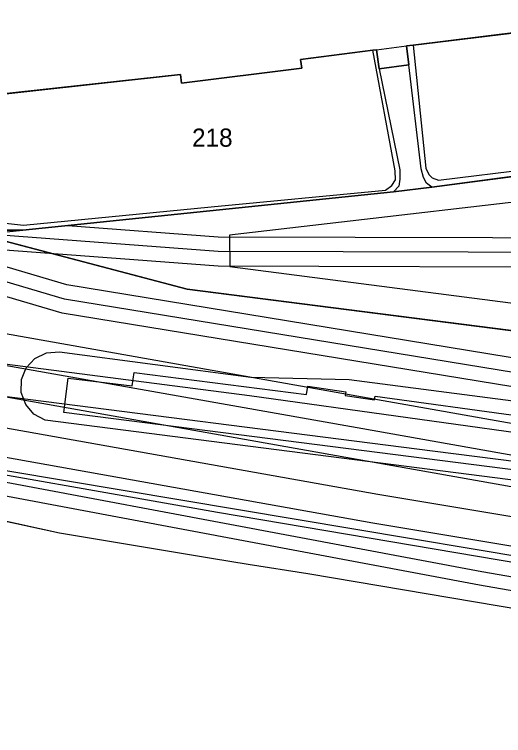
# Model space of a CAD drawing. Extents: x -263423 to -261326, y -1240067 to -1237864.
# Drawn here: x -263267.7 to -263213.9, y -1240032.8 to -1239953.5 of the extents above; entities that cross this region are included whole.
import ezdxf

# ---------------------------------------------------------------- set-up
doc = ezdxf.new("R2010")
doc.units = 0
for name, color, linetype in [('body_kn', 7, 'Continuous'), ('katuz_linie', 7, 'Continuous'), ('kladpar_druhypozemkov', 7, 'Continuous'), ('kladpar_hranice', 7, 'Continuous'), ('kladpar_parcelnecisla', 7, 'Continuous'), ('kladpar_plochy', 7, 'Continuous'), ('linie', 7, 'Continuous'), ('tarchy_linie', 7, 'Continuous'), ('zappar_hrandruhpozemk', 7, 'Continuous'), ('zuob_linie', 7, 'Continuous'), ('zuob_plochy', 7, 'Continuous')]:
    doc.layers.add(name, color=color, linetype=linetype)

msp = doc.modelspace()

# ---------------------------------------------------------------- linework, layer by layer
at = {"layer": 'body_kn'}
for p, q in [((-263224.6, -1239956.94), (-263224.6, -1239956.94)), ((-263223.86, -1239956.85), (-263223.86, -1239956.85)), ((-263223.86, -1239956.85), (-263223.86, -1239956.85)), ((-263228.32, -1239957.41), (-263228.32, -1239957.41)), ((-263227.89, -1239957.36), (-263227.89, -1239957.36)), ((-263227.89, -1239957.36), (-263227.89, -1239957.36)), ((-263236.25, -1239958.41), (-263236.25, -1239958.41)), ((-263236.13, -1239959.38), (-263236.13, -1239959.38)), ((-263236.13, -1239959.38), (-263236.13, -1239959.38)), ((-263227.63, -1239959.44), (-263227.63, -1239959.44)), ((-263227.63, -1239959.44), (-263227.63, -1239959.44)), ((-263224.34, -1239959.03), (-263224.34, -1239959.03)), ((-263249.47, -1239960.06), (-263249.47, -1239960.06)), ((-263249.35, -1239961.02), (-263249.35, -1239961.02)), ((-263225.33, -1239970.57), (-263225.33, -1239970.57)), ((-263222.98, -1239970.45), (-263222.98, -1239970.45)), ((-263222.47, -1239970.38), (-263222.47, -1239970.38)), ((-263225.84, -1239970.7), (-263225.84, -1239970.7)), ((-263222.72, -1239971.4), (-263222.72, -1239971.4)), ((-263222.15, -1239971.08), (-263222.15, -1239971.08)), ((-263221.77, -1239971.46), (-263221.77, -1239971.46)), ((-263225.83, -1239971.66), (-263225.83, -1239971.66)), ((-263225.33, -1239971.59), (-263225.33, -1239971.59)), ((-263222.4, -1239972.04), (-263222.4, -1239972.04)), ((-263221.07, -1239971.72), (-263221.07, -1239971.72)), ((-263226.91, -1239972.8), (-263226.91, -1239972.8)), ((-263226.21, -1239972.29), (-263226.21, -1239972.29)), ((-263226.02, -1239972.99), (-263226.02, -1239972.99)), ((-263225.45, -1239972.36), (-263225.45, -1239972.36)), ((-263221.83, -1239972.48), (-263221.83, -1239972.48)), ((-263221.83, -1239972.48), (-263221.83, -1239972.48)), ((-263246.09, -1239974.66), (-263246.09, -1239974.66)), ((-263266.74, -1239976.65), (-263266.74, -1239976.65)), ((-263261.88, -1239976.71), (-263261.88, -1239976.71)), ((-263266.8, -1239977.22), (-263266.8, -1239977.22)), ((-263244.06, -1239977.78), (-263244.06, -1239977.78)), ((-263245.34, -1239977.95), (-263245.34, -1239977.95)), ((-263245.34, -1239979.55), (-263245.34, -1239979.55)), ((-263245.34, -1239981.15), (-263245.34, -1239981.15)), ((-263244.05, -1239981.22), (-263244.05, -1239981.22)), ((-263261.98, -1239983.25), (-263261.98, -1239983.25)), ((-263248.75, -1239983.7), (-263248.75, -1239983.7)), ((-263262.23, -1239984.8), (-263262.23, -1239984.8)), ((-263262.48, -1239986.35), (-263262.48, -1239986.35)), ((-263264.2, -1239990.73), (-263264.2, -1239990.73)), ((-263262.79, -1239990.62), (-263262.79, -1239990.62)), ((-263265.48, -1239991.34), (-263265.48, -1239991.34)), ((-263266.45, -1239992.36), (-263266.45, -1239992.36)), ((-263254.58, -1239992.87), (-263254.58, -1239992.87)), ((-263266.95, -1239993.66), (-263266.95, -1239993.66)), ((-263261.81, -1239993.49), (-263261.81, -1239993.49)), ((-263241.73, -1239993.4), (-263241.73, -1239993.4)), ((-263230.91, -1239993.64), (-263230.91, -1239993.64)), ((-263254.79, -1239994.34), (-263254.79, -1239994.34)), ((-263235.46, -1239994.4), (-263235.46, -1239994.4)), ((-263267, -1239995.08), (-263267, -1239995.08)), ((-263231.29, -1239995), (-263231.29, -1239995)), ((-263241.89, -1239995.4), (-263241.89, -1239995.4)), ((-263235.61, -1239995.31), (-263235.61, -1239995.31)), ((-263231.36, -1239995.41), (-263231.36, -1239995.41)), ((-263229.44, -1239995.55), (-263229.44, -1239995.55)), ((-263228.13, -1239995.88), (-263228.13, -1239995.88)), ((-263228.06, -1239995.48), (-263228.06, -1239995.48)), ((-263266.5, -1239996.4), (-263266.5, -1239996.4)), ((-263265.59, -1239997.47), (-263265.59, -1239997.47)), ((-263262.3, -1239997.27), (-263262.3, -1239997.27)), ((-263262.3, -1239997.27), (-263262.3, -1239997.27)), ((-263264.35, -1239998.13), (-263264.35, -1239998.13)), ((-263264.35, -1239998.13), (-263264.35, -1239998.13)), ((-263230.04, -1239998.95), (-263230.04, -1239998.95)), ((-263221.73, -1240001.53), (-263221.73, -1240001.53)), ((-263230.64, -1240002.35), (-263230.64, -1240002.35)), ((-263227.76, -1240006.28), (-263227.76, -1240006.28)), ((-263245.41, -1240008.28), (-263245.41, -1240008.28)), ((-263228.32, -1240009.43), (-263228.32, -1240009.43)), ((-263262.77, -1240010.57), (-263262.77, -1240010.57)), ((-263246.07, -1240013.35), (-263246.07, -1240013.35)), ((-263242.01, -1240014), (-263242.01, -1240014)), ((-263235.46, -1240015.06), (-263235.46, -1240015.06)), ((-263216.31, -1240014.8), (-263216.31, -1240014.8)), ((-263216.59, -1240016.31), (-263216.59, -1240016.31))]:
    msp.add_line(p, q, dxfattribs=at)
at = {"layer": 'katuz_linie'}
msp.add_lwpolyline([(-263151.97, -1240029.62), (-263163.4, -1240027.67), (-263167.39, -1240026.99), (-263170.64, -1240026.44), (-263170.81, -1240026.41), (-263176.34, -1240025.47), (-263176.55, -1240025.43), (-263180.18, -1240024.81), (-263191.24, -1240022.78), (-263209.19, -1240019.49), (-263235.46, -1240015.06), (-263242.01, -1240014), (-263246.07, -1240013.35), (-263262.77, -1240010.57), (-263269.76, -1240009.05), (-263286.17, -1240006.1), (-263293.61, -1240004.9)], dxfattribs=at)
at = {"layer": 'kladpar_druhypozemkov'}
msp.add_line((-263246.4, -1239965.51), (-263246.4, -1239965.51), dxfattribs=at)
at = {"layer": 'kladpar_hranice'}
for points in [[(-263193.38, -1239955.18), (-263194.02, -1239955.26), (-263204.64, -1239956.56), (-263204.89, -1239954.52), (-263223.86, -1239956.85), (-263224.6, -1239956.94), (-263224.34, -1239959.03), (-263227.63, -1239959.44), (-263227.89, -1239957.36), (-263228.32, -1239957.41), (-263236.25, -1239958.41), (-263236.13, -1239959.38), (-263249.35, -1239961.02), (-263249.47, -1239960.06), (-263283.64, -1239963.85), (-263283.42, -1239965.86), (-263285.6, -1239966.19), (-263285.21, -1239968.21), (-263288.47, -1239970.5), (-263292.24, -1239969.54), (-263292.7, -1239967.53), (-263294.69, -1239968.53), (-263301.23, -1239938.71)], [(-263269.02, -1239977.22), (-263266.8, -1239977.22), (-263226.02, -1239972.99), (-263221.83, -1239972.48), (-263200.62, -1239969.67), (-263198.84, -1239968.78), (-263197.32, -1239967.63), (-263195.86, -1239966.36), (-263194.59, -1239964.7), (-263193.77, -1239962.98), (-263193.33, -1239961.39), (-263193.14, -1239959.99), (-263193.2, -1239958.08), (-263193.38, -1239955.18), (-263195.14, -1239941.99)], [(-263236.13, -1239959.38), (-263236.25, -1239958.41), (-263228.32, -1239957.41), (-263227.89, -1239957.36), (-263227.63, -1239959.44), (-263224.34, -1239959.03), (-263224.6, -1239956.94), (-263223.86, -1239956.85), (-263204.89, -1239954.52)], [(-263283.64, -1239963.85), (-263249.47, -1239960.06), (-263249.35, -1239961.02), (-263236.13, -1239959.38)], [(-263200.62, -1239969.67), (-263221.83, -1239972.48), (-263226.02, -1239972.99), (-263266.8, -1239977.22), (-263269.02, -1239977.22)], [(-263271.44, -1239977.73), (-263248.75, -1239983.7), (-263191.83, -1239990.98), (-263181.29, -1239992.35), (-263173.78, -1239993.33), (-263172.19, -1239993.39), (-263170.67, -1239993.32), (-263169.27, -1239993.07), (-263160.43, -1239993.94), (-263153.75, -1239994.6)], [(-263191.83, -1239990.98), (-263248.75, -1239983.7), (-263271.44, -1239977.73)], [(-263151.97, -1240029.62), (-263163.4, -1240027.67), (-263167.39, -1240026.99), (-263170.64, -1240026.44), (-263170.81, -1240026.41), (-263176.34, -1240025.47), (-263176.55, -1240025.43), (-263180.18, -1240024.81), (-263191.24, -1240022.78), (-263209.19, -1240019.49), (-263235.46, -1240015.06), (-263242.01, -1240014), (-263246.07, -1240013.35), (-263262.77, -1240010.57), (-263269.76, -1240009.05)]]:
    msp.add_lwpolyline(points, dxfattribs=at)
at = {"layer": 'kladpar_plochy'}
for p, q in [((-263204.89, -1239954.52), (-263223.86, -1239956.85)), ((-263223.86, -1239956.85), (-263224.6, -1239956.94)), ((-263224.6, -1239956.94), (-263224.34, -1239959.03)), ((-263228.32, -1239957.41), (-263236.25, -1239958.41)), ((-263227.89, -1239957.36), (-263228.32, -1239957.41)), ((-263227.63, -1239959.44), (-263227.89, -1239957.36)), ((-263236.25, -1239958.41), (-263236.13, -1239959.38)), ((-263236.13, -1239959.38), (-263249.35, -1239961.02)), ((-263224.34, -1239959.03), (-263227.63, -1239959.44)), ((-263249.47, -1239960.06), (-263283.64, -1239963.85)), ((-263249.35, -1239961.02), (-263249.47, -1239960.06)), ((-263221.83, -1239972.48), (-263200.62, -1239969.67)), ((-263266.8, -1239977.22), (-263226.02, -1239972.99)), ((-263226.02, -1239972.99), (-263221.83, -1239972.48)), ((-263271.44, -1239977.73), (-263248.75, -1239983.7)), ((-263248.75, -1239983.7), (-263271.44, -1239977.73)), ((-263269.02, -1239977.22), (-263266.8, -1239977.22)), ((-263248.75, -1239983.7), (-263191.83, -1239990.98)), ((-263191.83, -1239990.98), (-263248.75, -1239983.7)), ((-263262.77, -1240010.57), (-263269.76, -1240009.05)), ((-263246.07, -1240013.35), (-263262.77, -1240010.57)), ((-263242.01, -1240014), (-263246.07, -1240013.35)), ((-263235.46, -1240015.06), (-263242.01, -1240014)), ((-263209.19, -1240019.49), (-263235.46, -1240015.06))]:
    msp.add_line(p, q, dxfattribs=at)
for points in [[(-263283.64, -1239963.85), (-263249.47, -1239960.06), (-263249.35, -1239961.02), (-263236.13, -1239959.38), (-263236.25, -1239958.41), (-263228.32, -1239957.41), (-263227.89, -1239957.36), (-263227.63, -1239959.44), (-263224.34, -1239959.03), (-263224.6, -1239956.94), (-263223.86, -1239956.85), (-263204.89, -1239954.52)], [(-263200.62, -1239969.67), (-263221.83, -1239972.48), (-263226.02, -1239972.99), (-263266.8, -1239977.22), (-263269.02, -1239977.22)]]:
    msp.add_lwpolyline(points, dxfattribs=at)
at = {"layer": 'linie'}
for points in [[(-263142.39, -1239960.79), (-263161.9, -1239963.77), (-263165.62, -1239964.33), (-263167.57, -1239964.63), (-263171.14, -1239965.17), (-263175.09, -1239965.78), (-263178.63, -1239966.32), (-263184.15, -1239967.16), (-263200.62, -1239969.67), (-263221.83, -1239972.48), (-263226.02, -1239972.99), (-263271.44, -1239977.73), (-263294.57, -1239975.32)], [(-263294.31, -1239988.67), (-263268.78, -1239991.92), (-263241.89, -1239995.4), (-263207.05, -1240000.27), (-262981.57, -1240028.93)], [(-262975.3, -1240032.85), (-263221.73, -1240001.53), (-263271.17, -1239995.24), (-263294.25, -1239992.31)]]:
    msp.add_lwpolyline(points, dxfattribs=at)
at = {"layer": 'tarchy_linie'}
for points in [[(-263294.6, -1239973.59), (-263291.63, -1239974.47), (-263273.28, -1239975.85), (-263273.09, -1239975.95), (-263270.87, -1239976.78), (-263269.02, -1239977.22), (-263266.8, -1239977.22), (-263261.88, -1239976.71), (-263245.34, -1239977.95), (-263200.07, -1239978.07), (-263199.83, -1239979.49), (-263196.85, -1239979.1), (-263196.97, -1239978.08), (-263190.37, -1239978.1), (-263157.01, -1239977.05)], [(-263155.27, -1239995.7), (-263172.95, -1239996.57), (-263209.1, -1239995.07), (-263262.48, -1239986.35), (-263291.97, -1239977.65), (-263294.53, -1239977.46), (-263294.56, -1239975.85), (-263294.57, -1239975.32), (-263294.57, -1239975.24), (-263294.58, -1239974.58), (-263294.6, -1239973.59)], [(-263147.76, -1239993.75), (-263173.03, -1239995), (-263209.03, -1239993.5), (-263262.23, -1239984.8), (-263294.57, -1239975.24)], [(-263150.15, -1239978.44), (-263190.32, -1239979.7), (-263245.34, -1239979.55), (-263294.56, -1239975.85)], [(-263294.33, -1239987.55), (-263230.04, -1239998.95), (-263150.79, -1240013.01), (-263089.3, -1240012.13), (-263026.76, -1240020.2), (-262979.54, -1240026.3), (-262896.92, -1240020.74), (-262789.71, -1240011.94), (-262677.55, -1239975.98)], [(-263190.27, -1239981.3), (-263156.71, -1239980.25), (-263155.56, -1239992.56), (-263173.11, -1239993.43), (-263208.96, -1239991.93), (-263261.98, -1239983.25), (-263277.11, -1239978.77), (-263245.34, -1239981.15), (-263200.97, -1239981.27), (-263200.92, -1239982.65), (-263195.01, -1239982.39), (-263195.02, -1239981.29), (-263190.27, -1239981.3)], [(-263151.07, -1240016.46), (-263230.64, -1240002.35), (-263294.27, -1239991.06), (-263294.33, -1239987.55), (-263294.4, -1239984.03), (-263229.44, -1239995.55), (-263154.03, -1240008.93)], [(-263149.27, -1240027.88), (-263172.53, -1240023.97), (-263172.7, -1240026.09), (-263174.22, -1240025.83), (-263175.75, -1240025.57), (-263175.58, -1240023.45), (-263216.59, -1240016.31), (-263293.92, -1240001.77), (-263294.07, -1240000.27), (-263294.08, -1240000.17), (-263294.1, -1239999.92), (-263294.11, -1239999.43), (-263294.14, -1239997.67), (-263294.21, -1239994.42), (-263227.76, -1240006.28), (-263146.43, -1240019.84)], [(-263294.14, -1239997.67), (-263228.32, -1240009.43), (-263147.13, -1240022.97), (-263145.31, -1240030.76)], [(-263294.11, -1239999.43), (-263147.48, -1240024), (-263147.14, -1240026.68)], [(-263294.08, -1240000.17), (-263216.31, -1240014.8), (-263173.93, -1240022.17), (-263174.22, -1240025.83)]]:
    msp.add_lwpolyline(points, dxfattribs=at)
at = {"layer": 'zappar_hrandruhpozemk'}
for p, q in [((-263227.89, -1239957.36), (-263224.6, -1239956.94)), ((-263223.86, -1239956.85), (-263222.47, -1239970.38)), ((-263225.84, -1239970.7), (-263228.32, -1239957.41)), ((-263227.63, -1239959.44), (-263225.33, -1239970.57)), ((-263222.98, -1239970.45), (-263224.34, -1239959.03)), ((-263244.05, -1239981.22), (-263209.24, -1239985.71)), ((-263230.91, -1239993.64), (-263172.53, -1240001.26)), ((-263228.06, -1239995.48), (-263207.84, -1239998.29)), ((-263176.08, -1240008.32), (-263262.3, -1239997.27)), ((-263201.08, -1240006.23), (-263264.35, -1239998.13)), ((-263211.31, -1240014.06), (-263245.41, -1240008.28))]:
    msp.add_line(p, q, dxfattribs=at)
for points in [[(-263222.47, -1239970.38), (-263222.15, -1239971.08), (-263221.77, -1239971.46), (-263221.07, -1239971.72), (-263200.75, -1239969.22), (-263199.1, -1239968.27)], [(-263225.33, -1239970.57), (-263225.33, -1239971.59), (-263225.45, -1239972.36), (-263226.02, -1239972.99)], [(-263221.83, -1239972.48), (-263222.4, -1239972.04), (-263222.72, -1239971.4), (-263222.98, -1239970.45)], [(-263270.55, -1239976.08), (-263268.71, -1239976.46), (-263266.74, -1239976.65), (-263246.09, -1239974.66), (-263226.91, -1239972.8), (-263226.21, -1239972.29), (-263225.83, -1239971.66), (-263225.84, -1239970.7)], [(-263198.58, -1239972.47), (-263244.06, -1239977.78), (-263244.05, -1239981.22)], [(-263264.35, -1239998.13), (-263265.59, -1239997.47), (-263266.5, -1239996.4), (-263267, -1239995.08), (-263266.95, -1239993.66), (-263266.45, -1239992.36), (-263265.48, -1239991.34), (-263264.2, -1239990.73), (-263262.79, -1239990.62), (-263241.73, -1239993.4), (-263230.91, -1239993.64)], [(-263262.3, -1239997.27), (-263261.81, -1239993.49), (-263254.79, -1239994.34), (-263254.58, -1239992.87), (-263235.61, -1239995.31), (-263235.46, -1239994.4), (-263231.29, -1239995), (-263231.36, -1239995.41), (-263228.13, -1239995.88), (-263228.06, -1239995.48)], [(-263245.41, -1240008.28), (-263273.74, -1240003.31), (-263294.1, -1239999.92)]]:
    msp.add_lwpolyline(points, dxfattribs=at)
at = {"layer": 'zuob_linie'}
msp.add_lwpolyline([(-263151.97, -1240029.62), (-263163.4, -1240027.67), (-263167.39, -1240026.99), (-263170.64, -1240026.44), (-263170.81, -1240026.41), (-263176.34, -1240025.47), (-263176.55, -1240025.43), (-263180.18, -1240024.81), (-263191.24, -1240022.78), (-263209.19, -1240019.49), (-263235.46, -1240015.06), (-263242.01, -1240014), (-263246.07, -1240013.35), (-263262.77, -1240010.57), (-263269.76, -1240009.05), (-263286.17, -1240006.1), (-263293.61, -1240004.9), (-263294.07, -1240000.27), (-263294.1, -1239999.92), (-263294.57, -1239975.32), (-263294.58, -1239974.58), (-263294.69, -1239968.53), (-263301.23, -1239938.71)], dxfattribs=at)
at = {"layer": 'zuob_plochy'}
msp.add_lwpolyline([(-263151.97, -1240029.62), (-263163.4, -1240027.67), (-263167.39, -1240026.99), (-263170.64, -1240026.44), (-263170.81, -1240026.41), (-263176.34, -1240025.47), (-263176.55, -1240025.43), (-263180.18, -1240024.81), (-263191.24, -1240022.78), (-263209.19, -1240019.49), (-263235.46, -1240015.06), (-263242.01, -1240014), (-263246.07, -1240013.35), (-263262.77, -1240010.57), (-263269.76, -1240009.05), (-263286.17, -1240006.1), (-263293.61, -1240004.9), (-263294.07, -1240000.27), (-263294.1, -1239999.92), (-263294.57, -1239975.32), (-263294.58, -1239974.58), (-263294.69, -1239968.53), (-263301.23, -1239938.71)], dxfattribs=at)

# ---------------------------------------------------------------- texts
at = {"layer": 'kladpar_parcelnecisla'}
msp.add_text('218', height=2, dxfattribs=at).set_placement((-263248.2, -1239968.03))

doc.saveas('drawing.dxf')
